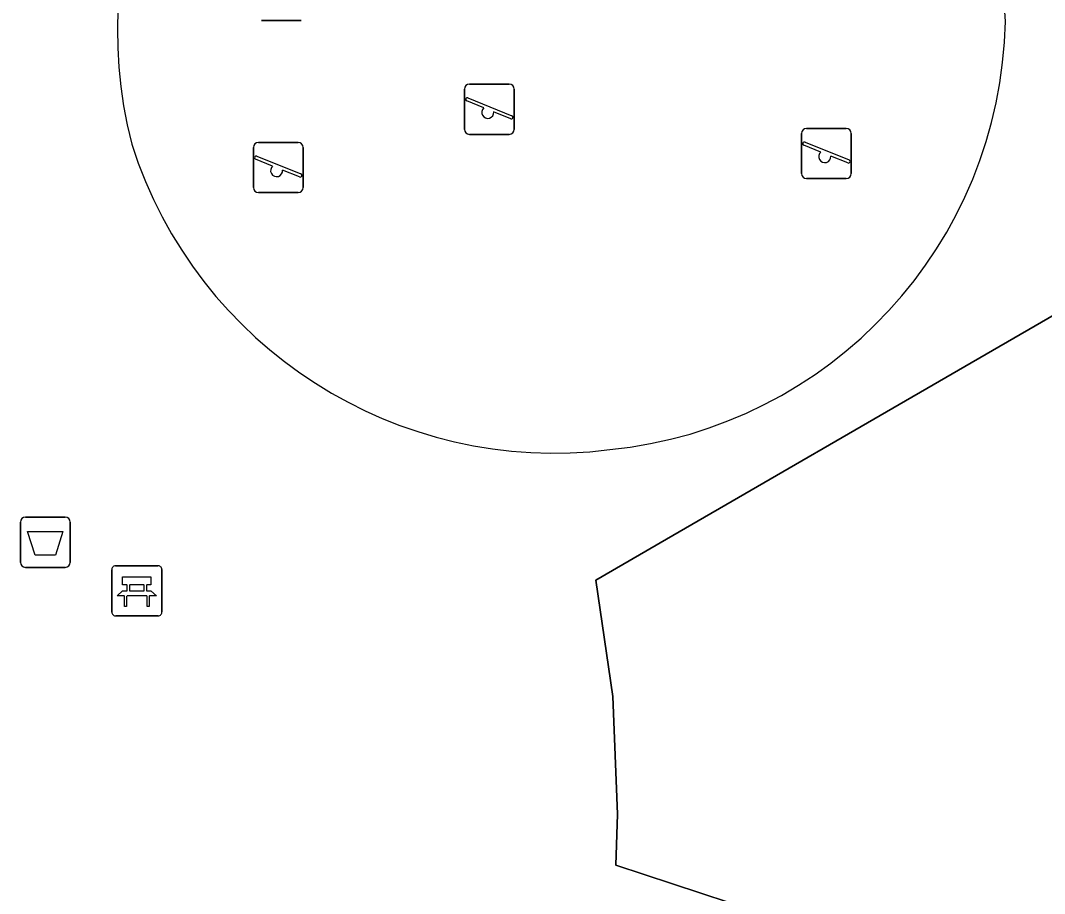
# Model space of a CAD drawing. Extents: x 157767 to 159172, y 387839 to 389425.
# Drawn here: x 158669.12 to 158689.52, y 388219.42 to 388236.82 of the extents above; entities that cross this region are included whole.
import ezdxf

# ---------------------------------------------------------------- set-up
doc = ezdxf.new("R2010")
doc.units = 0
for name, color, linetype in [('IMGEO_Afvalbak', 7, 'Continuous'), ('IMGEO_Bank', 7, 'Continuous'), ('IMGEO_Groenvoorziening', 7, 'Continuous'), ('IMGEO_Speelvoorziening', 7, 'Continuous'), ('IMGEO_Terreindeel_zand', 7, 'Continuous')]:
    doc.layers.add(name, color=color, linetype=linetype)

msp = doc.modelspace()

# ---------------------------------------------------------------- linework, layer by layer
at = {"layer": 'IMGEO_Afvalbak'}
for p, q in [((158669.218, 388226.918), (158670.008, 388226.918)), ((158670.008, 388226.918), (158669.218, 388226.918)), ((158669.118, 388226.018), (158669.118, 388226.818)), ((158669.118, 388226.818), (158669.118, 388226.018)), ((158670.108, 388226.818), (158670.108, 388226.018)), ((158670.108, 388226.018), (158670.108, 388226.818)), ((158670.008, 388225.918), (158669.218, 388225.918)), ((158669.218, 388225.918), (158670.008, 388225.918))]:
    msp.add_line(p, q, dxfattribs=at)
msp.add_lwpolyline([(158669.261, 388226.632), (158669.965, 388226.632), (158669.816, 388226.162), (158669.41, 388226.162), (158669.261, 388226.632)], dxfattribs=at)
for centre, start, end in [((158669.218, 388226.818), 90, 180), ((158669.218, 388226.818), 90, 180), ((158670.008, 388226.818), 0, 90), ((158670.008, 388226.818), 360, 90), ((158669.218, 388226.018), 180, 270), ((158669.218, 388226.018), 180, 270), ((158670.008, 388226.018), 270, 0), ((158670.008, 388226.018), 270, 0)]:
    msp.add_arc(centre, 0.1, start, end, dxfattribs=at)
at = {"layer": 'IMGEO_Bank'}
for p, q in [((158671.011, 388225.951), (158671.852, 388225.951)), ((158671.852, 388225.951), (158671.011, 388225.951)), ((158671.936, 388225.876), (158671.936, 388225.035)), ((158671.936, 388225.035), (158671.936, 388225.876)), ((158670.936, 388225.026), (158670.936, 388225.867)), ((158670.936, 388225.867), (158670.936, 388225.026)), ((158671.245, 388225.457), (158671.245, 388225.563)), ((158671.289, 388225.563), (158671.289, 388225.457)), ((158671.577, 388225.569), (158671.295, 388225.569)), ((158671.583, 388225.457), (158671.583, 388225.563)), ((158671.627, 388225.563), (158671.627, 388225.457)), ((158671.633, 388225.349), (158671.24, 388225.349)), ((158671.295, 388225.451), (158671.577, 388225.451)), ((158671.861, 388224.951), (158671.02, 388224.951)), ((158671.02, 388224.951), (158671.861, 388224.951))]:
    msp.add_line(p, q, dxfattribs=at)
for points in [[(158671.239, 388225.569), (158671.153, 388225.569), (158671.153, 388225.73), (158671.716, 388225.73), (158671.716, 388225.569), (158671.633, 388225.569)], [(158671.183, 388225.349), (158671.041, 388225.349), (158671.153, 388225.451), (158671.239, 388225.451)], [(158671.233, 388225.342), (158671.233, 388225.135), (158671.19, 388225.135), (158671.19, 388225.342)], [(158671.633, 388225.451), (158671.716, 388225.451), (158671.828, 388225.349), (158671.689, 388225.349)], [(158671.683, 388225.342), (158671.683, 388225.135), (158671.639, 388225.135), (158671.639, 388225.342)]]:
    msp.add_lwpolyline(points, dxfattribs=at)
for centre, radius, start, end in [((158671.014, 388225.873), 0.0779, 92.4484, 184.2845), ((158671.014, 388225.873), 0.0779, 92.4484, 184.2845), ((158671.858, 388225.873), 0.0779, 2.4484, 94.2845), ((158671.858, 388225.873), 0.0779, 2.4484, 94.2845), ((158671.238, 388225.562), 0.00671, 2.8957, 87.1043), ((158671.295, 388225.562), 0.00671, 92.8957, 177.1043), ((158671.577, 388225.562), 0.00671, 2.8957, 87.1043), ((158671.634, 388225.562), 0.00671, 92.8957, 177.1043), ((158671.183, 388225.342), 0.00671, 2.8957, 87.1043), ((158671.24, 388225.342), 0.00671, 92.8957, 177.1043), ((158671.238, 388225.458), 0.00671, 272.8957, 357.1043), ((158671.295, 388225.458), 0.00671, 182.8957, 267.1043), ((158671.577, 388225.458), 0.00671, 272.8957, 357.1043), ((158671.634, 388225.458), 0.00671, 182.8957, 267.1043), ((158671.632, 388225.342), 0.00671, 2.8957, 87.1043), ((158671.689, 388225.342), 0.00671, 92.8957, 177.1043), ((158671.014, 388225.029), 0.0779, 182.4484, 274.2845), ((158671.014, 388225.029), 0.0779, 182.4484, 274.2845), ((158671.858, 388225.029), 0.0779, 272.4484, 4.2845), ((158671.858, 388225.029), 0.0779, 272.4484, 4.2845)]:
    msp.add_arc(centre, radius, start, end, dxfattribs=at)
at = {"layer": 'IMGEO_Groenvoorziening'}
msp.add_lwpolyline([(158690.254, 388219.607), (158690.705, 388220.874), (158690.806, 388221.09), (158691.36, 388222.049), (158692.693, 388223.239), (158694.143, 388224.283), (158695.695, 388225.17), (158696.948, 388225.74), (158703.31, 388227.592), (158698.397, 388235.426), (158694.312, 388234.652), (158693.786, 388233.308), (158687.931, 388229.921), (158681.986, 388226.481), (158680.577, 388225.666), (158680.917, 388223.344), (158681.012, 388220.999), (158680.977, 388219.987), (158690.009, 388217.011), (158689.995, 388217.851), (158690.026, 388218.319)], close=True, dxfattribs=at)
msp.add_lwpolyline([(158690.009, 388217.011), (158680.977, 388219.987), (158681.012, 388220.999), (158680.917, 388223.344), (158680.577, 388225.666), (158681.986, 388226.481), (158687.931, 388229.921), (158693.786, 388233.308)], dxfattribs=at)
for centre, radius, start, end in [((158679.295, 388236.437), 9.448, 2.1865, 76.499), ((158680.008, 388236.589), 8.958, 116.735, 194.4623), ((158679.982, 388236.976), 8.756, 275.7224, 358.827), ((158679.751, 388237.026), 8.831, 197.6238, 277.1842)]:
    msp.add_arc(centre, radius, start, end, dxfattribs=at)
at = {"layer": 'IMGEO_Speelvoorziening'}
for p, q in [((158674.712, 388236.816), (158673.922, 388236.816)), ((158673.922, 388236.816), (158674.712, 388236.816)), ((158678.062, 388235.547), (158678.852, 388235.547)), ((158678.852, 388235.547), (158678.062, 388235.547)), ((158677.962, 388234.647), (158677.962, 388235.447)), ((158677.962, 388235.447), (158677.962, 388234.647)), ((158678.031, 388235.272), (158678.907, 388234.919)), ((158678.952, 388235.447), (158678.952, 388234.647)), ((158678.952, 388234.647), (158678.952, 388235.447)), ((158678.345, 388235.075), (158678.006, 388235.212)), ((158678.883, 388234.859), (158678.543, 388234.996)), ((158684.777, 388234.666), (158685.567, 388234.666)), ((158685.567, 388234.666), (158684.777, 388234.666)), ((158678.852, 388234.547), (158678.062, 388234.547)), ((158678.062, 388234.547), (158678.852, 388234.547)), ((158684.677, 388233.766), (158684.677, 388234.566)), ((158684.677, 388234.566), (158684.677, 388233.766)), ((158685.667, 388234.566), (158685.667, 388233.766)), ((158685.667, 388233.766), (158685.667, 388234.566)), ((158673.758, 388233.487), (158673.758, 388234.287)), ((158673.758, 388234.287), (158673.758, 388233.487)), ((158673.858, 388234.387), (158674.648, 388234.387)), ((158674.648, 388234.387), (158673.858, 388234.387)), ((158674.748, 388234.287), (158674.748, 388233.487)), ((158674.748, 388233.487), (158674.748, 388234.287)), ((158685.06, 388234.194), (158684.721, 388234.331)), ((158684.746, 388234.391), (158685.622, 388234.038)), ((158674.141, 388233.915), (158673.802, 388234.052)), ((158673.827, 388234.112), (158674.703, 388233.759)), ((158685.598, 388233.978), (158685.258, 388234.115)), ((158674.679, 388233.699), (158674.339, 388233.836)), ((158685.567, 388233.666), (158684.777, 388233.666)), ((158684.777, 388233.666), (158685.567, 388233.666)), ((158674.648, 388233.387), (158673.858, 388233.387)), ((158673.858, 388233.387), (158674.648, 388233.387))]:
    msp.add_line(p, q, dxfattribs=at)
for centre, radius, start, end in [((158678.062, 388235.447), 0.1, 90, 180), ((158678.062, 388235.447), 0.1, 90, 180), ((158678.852, 388235.447), 0.1, 0, 90), ((158678.852, 388235.447), 0.1, 360, 90), ((158678.019, 388235.242), 0.0327, 68.078, 248.078), ((158678.424, 388234.985), 0.12, 130.9928, 5.1632), ((158678.895, 388234.889), 0.0327, 248.078, 68.078), ((158678.062, 388234.647), 0.1, 180, 270), ((158678.062, 388234.647), 0.1, 180, 270), ((158678.852, 388234.647), 0.1, 270, 0), ((158678.852, 388234.647), 0.1, 270, 0), ((158684.777, 388234.566), 0.1, 90, 180), ((158684.777, 388234.566), 0.1, 90, 180), ((158685.567, 388234.566), 0.1, 0, 90), ((158685.567, 388234.566), 0.1, 360, 90), ((158673.858, 388234.287), 0.1, 90, 180), ((158673.858, 388234.287), 0.1, 90, 180), ((158674.648, 388234.287), 0.1, 0, 90), ((158674.648, 388234.287), 0.1, 360, 90), ((158684.734, 388234.361), 0.0327, 68.078, 248.078), ((158673.815, 388234.082), 0.0327, 68.078, 248.078), ((158685.139, 388234.104), 0.12, 130.9928, 5.1632), ((158685.61, 388234.008), 0.0327, 248.078, 68.078), ((158674.22, 388233.825), 0.12, 130.9928, 5.1632), ((158674.691, 388233.729), 0.0327, 248.078, 68.078), ((158684.777, 388233.766), 0.1, 180, 270), ((158684.777, 388233.766), 0.1, 180, 270), ((158685.567, 388233.766), 0.1, 270, 0), ((158685.567, 388233.766), 0.1, 270, 0), ((158673.858, 388233.487), 0.1, 180, 270), ((158673.858, 388233.487), 0.1, 180, 270), ((158674.648, 388233.487), 0.1, 270, 0), ((158674.648, 388233.487), 0.1, 270, 0)]:
    msp.add_arc(centre, radius, start, end, dxfattribs=at)
at = {"layer": 'IMGEO_Terreindeel_zand'}
for centre, radius, start, end in [((158679.295, 388236.437), 9.448, 2.1865, 76.499), ((158680.008, 388236.589), 8.958, 116.735, 194.4623), ((158679.982, 388236.976), 8.756, 275.7224, 358.827), ((158679.751, 388237.026), 8.831, 197.6238, 277.1842)]:
    msp.add_arc(centre, radius, start, end, dxfattribs=at)

doc.saveas('drawing.dxf')
